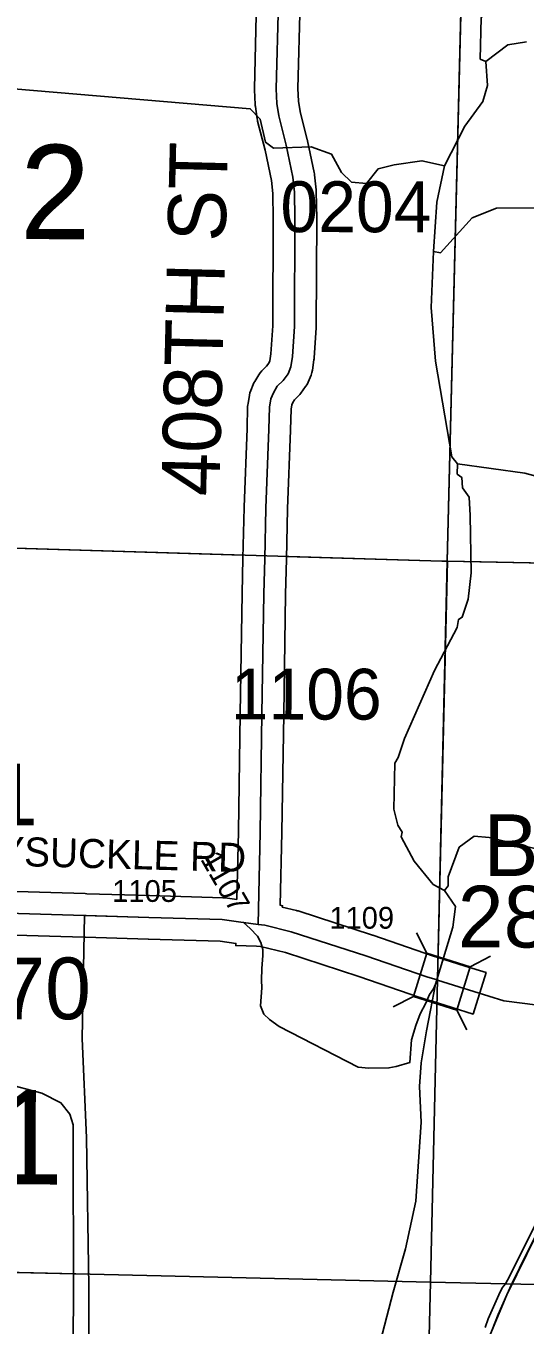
# Model space of a CAD drawing. Extents: x -132.8 to -73.3, y -60 to -26.
# Drawn here: x -99.569 to -98.881, y -47.005 to -45.215 of the extents above; entities that cross this region are included whole.
import ezdxf

# ---------------------------------------------------------------- set-up
doc = ezdxf.new("R2010")
doc.units = 0
for name, color, linetype in [('tdCoCityStreetMajor', 7, 'Continuous'), ('tdCoCityStreetMinor', 7, 'Continuous'), ('tdCoCorpBndry', 7, 'Continuous'), ('tdCoHydroRiver', 7, 'Continuous'), ('tdCoPriCL', 7, 'Continuous'), ('tdCoPrimary', 7, 'Continuous'), ('tdCoPriNonDiv', 7, 'Continuous'), ('tdCoPriNonDivCL', 7, 'Continuous'), ('tdCoSecRdNmbr', 7, 'Continuous'), ('tdCoSecRdTxt', 7, 'Continuous'), ('tdCoSecRteBand', 7, 'Continuous'), ('tdCoSecRteCL', 7, 'Continuous'), ('tdCoSectLine', 7, 'Continuous'), ('tdCoSectLinePart', 7, 'Continuous'), ('tdCoSectNmbr', 7, 'Continuous'), ('tdCoStrucSec', 7, 'Continuous'), ('tdCoStrucSecCoName', 7, 'Continuous'), ('tdCoStrucSecFHWANum', 7, 'Continuous'), ('tdCoSurfAsphalt', 7, 'Continuous'), ('tdCoSurfGravel', 7, 'Continuous')]:
    doc.layers.add(name, color=color, linetype=linetype)

msp = doc.modelspace()

# ---------------------------------------------------------------- linework, layer by layer
at = {"layer": 'tdCoCityStreetMajor'}
msp.add_lwpolyline([(-98.9722, -46.5387), (-98.9102, -46.5581), (-98.8633, -46.5638)], dxfattribs=at)
at = {"layer": 'tdCoCityStreetMinor'}
msp.add_lwpolyline([(-98.9359, -47.0083), (-98.9315, -46.9961), (-98.9172, -46.963), (-98.9123, -46.9534), (-98.9076, -46.948), (-98.9022, -46.9381), (-98.8627, -46.8584), (-98.8484, -46.8316), (-98.8457, -46.8256), (-98.8444, -46.8185), (-98.8437, -46.8081), (-98.8427, -46.802), (-98.8415, -46.7958), (-98.84, -46.7928)], dxfattribs=at)
at = {"layer": 'tdCoCorpBndry'}
msp.add_lwpolyline([(-99.4829, -47.2163), (-99.4824, -46.9518), (-99.4856, -46.747), (-99.4917, -46.6099), (-99.4883, -46.4403), (-99.3995, -46.443), (-99.2986, -46.4459), (-99.273, -46.4494), (-99.269, -46.4499), (-99.2601, -46.4582), (-99.2498, -46.4688), (-99.2452, -46.4776), (-99.2423, -46.4873), (-99.2426, -46.4957), (-99.2438, -46.5136), (-99.2441, -46.5297), (-99.2438, -46.54), (-99.2456, -46.5651), (-99.2409, -46.5765), (-99.2332, -46.5838), (-99.2197, -46.5934), (-99.1109, -46.6495), (-99.0964, -46.6506), (-99.0685, -46.6504), (-99.0586, -46.6486), (-99.0397, -46.6428), (-99.0373, -46.6117), (-99.0315, -46.592), (-99.0254, -46.5759), (-99.0178, -46.5614), (-99.0124, -46.5493), (-99.0073, -46.5416), (-99.0019, -46.5294), (-99.0014, -46.5295), (-98.988, -45.9519), (-98.4148, -45.9637)], dxfattribs=at)
at = {"layer": 'tdCoHydroRiver'}
for points in [[(-98.8419, -44.9863), (-98.8425, -45.0147), (-98.8481, -45.054), (-98.8597, -45.0789), (-98.9086, -45.1473), (-98.9414, -45.2033), (-98.9427, -45.2601), (-98.9349, -45.2634)], [(-98.879, -45.2363), (-98.9044, -45.2404), (-98.9349, -45.2634)], [(-98.9349, -45.2634), (-98.9324, -45.2966), (-98.9392, -45.3185), (-98.9637, -45.3527), (-98.9917, -45.4073)], [(-98.9917, -45.4073), (-99.0231, -45.4002), (-99.0611, -45.4057), (-99.0834, -45.4115), (-99.0996, -45.4316), (-99.1201, -45.4296), (-99.134, -45.4167), (-99.1476, -45.3911), (-99.1758, -45.381), (-99.2279, -45.383), (-99.2388, -45.3749), (-99.246, -45.3432), (-99.2598, -45.3287), (-99.619, -45.2985)], [(-98.9917, -45.4073), (-99.0023, -45.4575), (-99.007, -45.5252)], [(-98.1119, -45.9381), (-98.1725, -45.8232), (-98.2326, -45.6862), (-98.2506, -45.6463), (-98.2625, -45.6129), (-98.2637, -45.5955), (-98.2708, -45.5591), (-98.273, -45.5196), (-98.2819, -45.4942), (-98.3003, -45.4669), (-98.3611, -45.434), (-98.3989, -45.4316), (-98.5054, -45.4639), (-98.5985, -45.465), (-98.9204, -45.4656), (-98.9539, -45.4791), (-98.9976, -45.527), (-99.007, -45.5252)], [(-98.9741, -45.8178), (-98.9817, -45.8082), (-99.0041, -45.6767), (-99.0103, -45.6024), (-99.007, -45.5252)], [(-98.9741, -45.8178), (-98.9744, -45.832), (-98.9682, -45.8368), (-98.9669, -45.8511), (-98.9577, -45.8639), (-98.9567, -45.8892), (-98.9553, -45.9681), (-98.9593, -46.0043), (-98.9677, -46.0293), (-98.9725, -46.0324), (-98.9744, -46.0434), (-99.0057, -46.1026), (-99.0472, -46.1963), (-99.0557, -46.2229), (-99.0606, -46.2307), (-99.062, -46.2938), (-99.0562, -46.316), (-99.0501, -46.3256), (-99.0518, -46.3319), (-99.0336, -46.3654), (-99.0075, -46.3975), (-98.9919, -46.4058)], [(-98.7432, -46.2205), (-98.778, -46.1535), (-98.7868, -46.1264), (-98.7862, -46.0965), (-98.7796, -46.0856), (-98.7637, -46.0812), (-98.7343, -46.1071), (-98.7152, -46.0997), (-98.7115, -46.0745), (-98.6939, -46.0623), (-98.6608, -46.063), (-98.6525, -46.0474), (-98.6516, -46.0064), (-98.6449, -45.9908), (-98.6461, -45.9703), (-98.6629, -45.9478), (-98.7075, -45.8948), (-98.8232, -45.8464), (-98.8812, -45.8309), (-98.9741, -45.8178)], [(-98.7432, -46.2205), (-98.7433, -46.2284), (-98.731, -46.2413), (-98.7252, -46.2619), (-98.716, -46.2747), (-98.7039, -46.2987), (-98.7062, -46.3317), (-98.7126, -46.3379), (-98.7367, -46.3531), (-98.8142, -46.3609), (-98.9303, -46.333), (-98.9508, -46.331), (-98.9717, -46.3463), (-98.9868, -46.387), (-98.987, -46.3996), (-98.9919, -46.4058)], [(-98.9919, -46.4058), (-98.9766, -46.4282), (-98.9804, -46.4565), (-99.0043, -46.5349), (-99.0114, -46.571), (-99.0168, -46.5993), (-99.024, -46.6433), (-99.0264, -46.6763), (-99.0243, -46.7253), (-99.0315, -46.834), (-99.0456, -46.8999), (-99.0627, -46.9595), (-99.092, -47.0724)], [(-99.5079, -47.2492), (-99.5034, -46.978), (-99.5041, -46.7287), (-99.5085, -46.7144), (-99.5208, -46.6984), (-99.5473, -46.6851), (-99.5991, -46.6714)]]:
    msp.add_lwpolyline(points, dxfattribs=at)
at = {"layer": 'tdCoPriCL'}
msp.add_lwpolyline([(-98.9264, -47.0114), (-98.918, -46.9902), (-98.9061, -46.9633), (-98.8987, -46.9473), (-98.8882, -46.926), (-98.8566, -46.8627)], dxfattribs=at)
at = {"layer": 'tdCoPrimary'}
for points in [[(-98.926, -47.0114), (-98.9176, -46.9902), (-98.9058, -46.9633), (-98.9016, -46.9542), (-98.8984, -46.9473), (-98.8879, -46.9263), (-98.8562, -46.8627)], [(-98.8879, -46.9263), (-98.8562, -46.8627)], [(-98.8879, -46.9263), (-98.8562, -46.8627)], [(-98.9016, -46.9542), (-98.8984, -46.9473), (-98.8879, -46.9263)], [(-98.9016, -46.9542), (-98.8984, -46.9473), (-98.8879, -46.9263)], [(-98.9395, -47.0488), (-98.9292, -47.0193), (-98.926, -47.0114), (-98.9176, -46.9902), (-98.9058, -46.9633), (-98.9016, -46.9542)], [(-98.9395, -47.0488), (-98.9292, -47.0193), (-98.926, -47.0114), (-98.9176, -46.9902), (-98.9058, -46.9633), (-98.9016, -46.9542)]]:
    msp.add_lwpolyline(points, dxfattribs=at)
at = {"layer": 'tdCoPriNonDiv'}
msp.add_lwpolyline([(-98.9296, -47.0193), (-98.9061, -46.9633), (-98.8504, -46.8501)], dxfattribs=at)
at = {"layer": 'tdCoPriNonDivCL'}
msp.add_lwpolyline([(-98.9264, -47.0114), (-98.918, -46.9902), (-98.9061, -46.9633), (-98.8987, -46.9473), (-98.8883, -46.9263), (-98.8566, -46.8627)], dxfattribs=at)
msp.add_lwpolyline([(-98.9264, -47.0114), (-98.918, -46.9902), (-98.9061, -46.9633), (-98.8987, -46.9473), (-98.8883, -46.9263), (-98.8566, -46.8627)], dxfattribs=at)
at = {"layer": 'tdCoSecRteBand'}
for points in [[(-99.1911, -45.1815), (-99.194, -45.3009), (-99.1931, -45.3183), (-99.1911, -45.3326), (-99.1811, -45.3715), (-99.181, -45.3721), (-99.1808, -45.3728), (-99.1717, -45.4167), (-99.1714, -45.4181), (-99.1712, -45.4196), (-99.169, -45.4403), (-99.1689, -45.4416), (-99.1689, -45.4429), (-99.1681, -45.4794), (-99.1681, -45.4798), (-99.1681, -45.4802), (-99.1688, -45.6289), (-99.1689, -45.6298), (-99.1689, -45.6307), (-99.1716, -45.6719), (-99.1717, -45.6732), (-99.1719, -45.6745), (-99.1741, -45.6888), (-99.1747, -45.6923), (-99.176, -45.6956), (-99.18, -45.7052), (-99.1813, -45.7086), (-99.1835, -45.7115), (-99.1901, -45.7206), (-99.1915, -45.7225), (-99.1932, -45.7242), (-99.1988, -45.7298), (-99.2011, -45.7336), (-99.2024, -45.7367), (-99.2034, -45.7426), (-99.2041, -45.771), (-99.2041, -45.7712), (-99.2041, -45.7714), (-99.2083, -45.88), (-99.2099, -45.9494), (-99.211, -45.9977), (-99.2137, -46.1636), (-99.2162, -46.3258), (-99.2162, -46.326), (-99.2162, -46.3261), (-99.2184, -46.4264), (-99.2153, -46.4269), (-99.2156, -46.4288), (-99.1962, -46.4335), (-99.195, -46.4338), (-99.1939, -46.4342), (-99.0914, -46.4675), (-99.0911, -46.4675), (-99.0909, -46.4676), (-99.0069, -46.4963), (-98.9932, -46.5006), (-98.9924, -46.5009), (-98.9632, -46.5101), (-98.9346, -46.519), (-98.9526, -46.5763), (-98.9812, -46.5673), (-99.0104, -46.5581), (-99.0112, -46.5579), (-99.0253, -46.5535), (-99.0256, -46.5533), (-99.026, -46.5532), (-99.1101, -46.5244), (-99.2114, -46.4916), (-99.2455, -46.4833), (-99.2514, -46.4825), (-99.2797, -46.4819), (-99.2796, -46.4788), (-99.3011, -46.4759), (-99.4004, -46.473), (-99.4004, -46.473), (-99.4004, -46.473), (-99.4871, -46.4704), (-99.4891, -46.4703), (-99.9153, -46.4577)], [(-99.2783, -46.4184), (-99.2762, -46.3248), (-99.2737, -46.1627), (-99.2737, -46.1626), (-99.2737, -46.1626), (-99.271, -45.9967), (-99.271, -45.9966), (-99.271, -45.9965), (-99.2699, -45.948), (-99.2683, -45.8783), (-99.2683, -45.8781), (-99.2683, -45.8779), (-99.2641, -45.7693), (-99.2634, -45.739), (-99.2633, -45.7368), (-99.2629, -45.7346), (-99.261, -45.7232), (-99.2604, -45.72), (-99.2591, -45.7169), (-99.2557, -45.7085), (-99.2548, -45.7064), (-99.2535, -45.7043), (-99.2481, -45.6954), (-99.2463, -45.6924), (-99.2437, -45.6899), (-99.2372, -45.6834), (-99.2341, -45.6791), (-99.2329, -45.6761), (-99.2314, -45.6666), (-99.2288, -45.6277), (-99.2281, -45.4803), (-99.2288, -45.4454), (-99.2307, -45.4275), (-99.2394, -45.3857), (-99.2496, -45.3459), (-99.25, -45.3443), (-99.2502, -45.3427), (-99.2527, -45.3255), (-99.2529, -45.3241), (-99.253, -45.3227), (-99.254, -45.3027), (-99.254, -45.3016), (-99.254, -45.3005), (-99.251, -45.1799)], [(-99.9135, -46.3977), (-99.4874, -46.4103), (-99.4853, -46.4104), (-99.3986, -46.413), (-99.2978, -46.4159), (-99.2962, -46.416), (-99.2946, -46.4162), (-99.2783, -46.4184)]]:
    msp.add_lwpolyline(points, dxfattribs=at)
at = {"layer": 'tdCoSecRteCL'}
for points in [[(-99.249, -46.4526), (-99.2462, -46.3254), (-99.2437, -46.1631), (-99.241, -45.9972), (-99.2399, -45.9487), (-99.2383, -45.879), (-99.2341, -45.7703), (-99.2334, -45.7397), (-99.2314, -45.7284), (-99.2279, -45.72), (-99.2225, -45.7111), (-99.2144, -45.703), (-99.2077, -45.6938), (-99.2038, -45.6842), (-99.2016, -45.6699), (-99.1988, -45.6287), (-99.1981, -45.48), (-99.1988, -45.4435), (-99.2011, -45.4228), (-99.2102, -45.3789), (-99.2205, -45.3385), (-99.223, -45.3212), (-99.224, -45.3012), (-99.221, -45.1806)], [(-100.0012, -46.4254), (-99.9144, -46.4277), (-99.4883, -46.4403), (-99.4862, -46.4404), (-99.3995, -46.443), (-99.2986, -46.4459), (-99.273, -46.4494), (-99.269, -46.4499), (-99.249, -46.4526)], [(-99.249, -46.4526), (-99.2399, -46.4538), (-99.2032, -46.4627), (-99.1006, -46.496), (-99.0163, -46.5248), (-99.0022, -46.5293), (-99.0014, -46.5295), (-98.9722, -46.5387)]]:
    msp.add_lwpolyline(points, dxfattribs=at)
at = {"layer": 'tdCoSectLine'}
for points in [[(-98.9884, -45.9519), (-98.9637, -44.9721)], [(-99.9906, -45.9219), (-98.9958, -45.952), (-98.9884, -45.9519)], [(-99.0114, -46.9458), (-98.9884, -45.9519)], [(-98.9884, -45.9519), (-97.9944, -45.9724)], [(-100.0094, -46.9225), (-99.0114, -46.9458)], [(-99.0362, -47.9521), (-99.0114, -46.9458)], [(-99.0114, -46.9458), (-98.014, -46.968)]]:
    msp.add_lwpolyline(points, dxfattribs=at)
at = {"layer": 'tdCoSectLinePart'}
for points in [[(-98.9884, -45.9519), (-98.9643, -44.9969)], [(-99.9606, -45.9228), (-99.2702, -45.9437)], [(-99.2102, -45.9455), (-98.9958, -45.952), (-98.9884, -45.9519)], [(-98.9972, -46.3338), (-98.9884, -45.9519)], [(-98.9884, -45.9519), (-98.9873, -45.952)], [(-98.9639, -45.9524), (-98.4272, -45.9635)], [(-99.9795, -46.9232), (-99.483, -46.9348)]]:
    msp.add_lwpolyline(points, dxfattribs=at)
at = {"layer": 'tdCoStrucSec'}
for points in [[(-99.0305, -46.4645), (-99.0161, -46.4922), (-98.9564, -46.511)], [(-99.0625, -46.5664), (-99.0348, -46.5519), (-99.0161, -46.4922)], [(-98.9287, -46.4965), (-98.9564, -46.511), (-98.9751, -46.5707)], [(-98.961, -46.5978), (-98.9751, -46.5707), (-99.0348, -46.5519)]]:
    msp.add_lwpolyline(points, dxfattribs=at)
at = {"layer": 'tdCoSurfAsphalt'}
msp.add_lwpolyline([(-98.9722, -46.5387), (-99.0014, -46.5295), (-99.0022, -46.5293), (-99.0163, -46.5248), (-99.1006, -46.496), (-99.2032, -46.4627), (-99.2399, -46.4538), (-99.249, -46.4526), (-99.269, -46.4499), (-99.273, -46.4494), (-99.2986, -46.4459), (-99.3995, -46.443), (-99.4862, -46.4404), (-99.4883, -46.4403), (-99.9144, -46.4277)], dxfattribs=at)
at = {"layer": 'tdCoSurfGravel'}
for points in [[(-99.2399, -45.9487), (-99.2383, -45.879), (-99.2341, -45.7703), (-99.2334, -45.7397), (-99.2314, -45.7284), (-99.2279, -45.72), (-99.2225, -45.7111), (-99.2144, -45.703), (-99.2077, -45.6938), (-99.2038, -45.6842), (-99.2016, -45.6699), (-99.1988, -45.6287), (-99.1981, -45.48), (-99.1988, -45.4435), (-99.2011, -45.4228), (-99.2102, -45.3789), (-99.2205, -45.3385), (-99.223, -45.3212), (-99.224, -45.3012), (-99.221, -45.1806), (-99.2159, -45.0273), (-99.2149, -44.9885), (-99.2141, -44.9656)], [(-99.249, -46.4526), (-99.2462, -46.3254), (-99.2437, -46.1631), (-99.241, -45.9972), (-99.2399, -45.9487)]]:
    msp.add_lwpolyline(points, dxfattribs=at)

# ---------------------------------------------------------------- texts
at = {"layer": 'tdCoSecRdNmbr'}
for s, height, rotation, p in [('0204', 0.07, 359.9252, (-99.2182, -45.4986)), ('1106', 0.07, 359.9252, (-99.2868, -46.1702)), ('1107', 0.03, 299.9251, (-99.3293, -46.3626)), ('1105', 0.03, 359.925, (-99.4502, -46.4216)), ('1109', 0.03, 359.9252, (-99.1507, -46.4585))]:
    msp.add_text(s, height=height, rotation=rotation, dxfattribs=at).set_placement(p)
at = {"layer": 'tdCoSecRdTxt'}
for s, height, rotation, p in [('408TH ST', 0.08, 88.5942, (-99.3026, -45.8632)), ('HONEYSUCKLE RD', 0.04, 358.45, (-99.7622, -46.3673))]:
    msp.add_text(s, height=height, rotation=rotation, dxfattribs=at).set_placement(p)
at = {"layer": 'tdCoSectNmbr'}
for s, rotation, p in [('2', 359.925, (-99.5772, -45.5083)), ('11', 359.9249, (-99.7114, -46.8109))]:
    msp.add_text(s, height=0.13, rotation=rotation, dxfattribs=at).set_placement(p)
at = {"layer": 'tdCoStrucSecCoName'}
msp.add_text('BE-12', height=0.085, dxfattribs=at).set_placement((-98.9382, -46.386))
at = {"layer": 'tdCoStrucSecFHWANum'}
for s, p in [('285761', (-99.932, -46.3162)), ('285800', (-98.9736, -46.4845)), ('285770', (-99.8588, -46.5834))]:
    msp.add_text(s, height=0.085, dxfattribs=at).set_placement(p)

doc.saveas('drawing.dxf')
